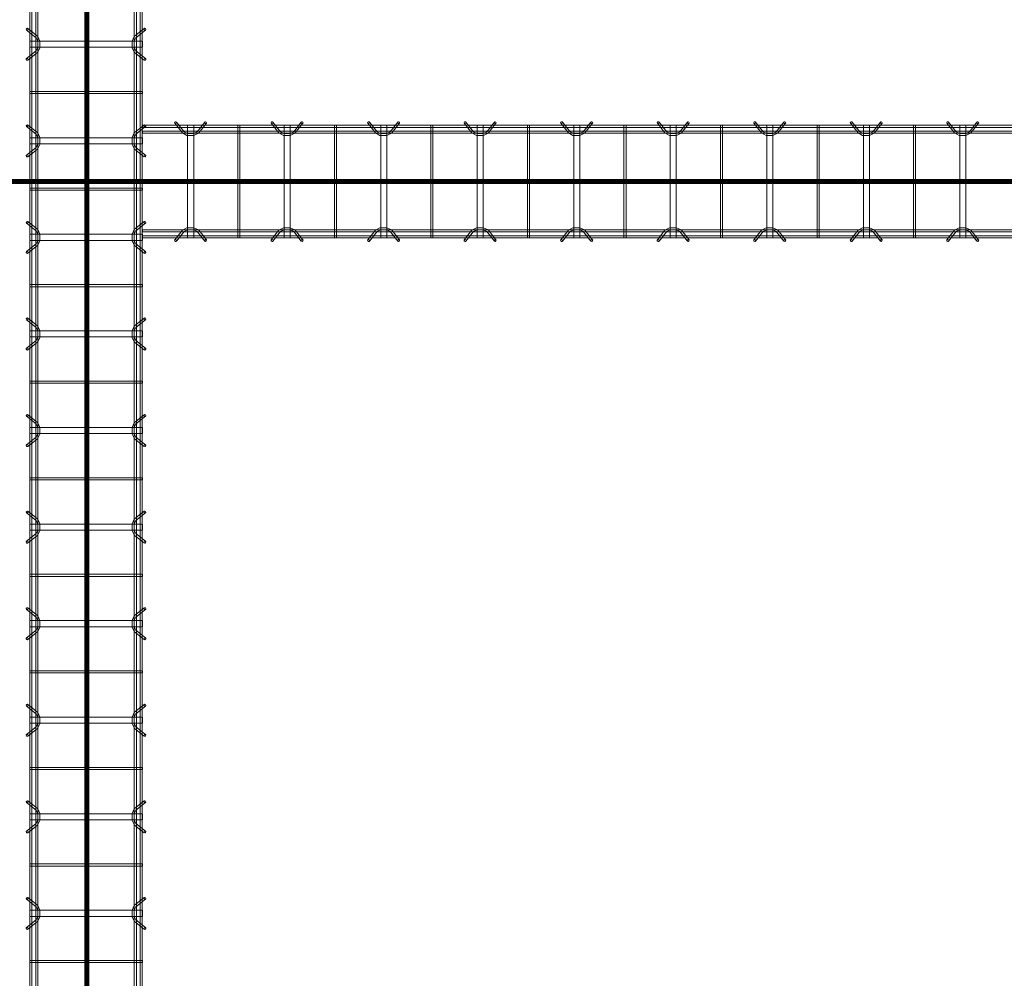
# Model space of a CAD drawing. Header units: inches. Extents: x -4136 to 1945, y -6639 to 12387.
# Tile 417 of 656: x -3326 to -3204, y 11183 to 11303. Entities that reach past the tile are written whole.
import ezdxf

# ---------------------------------------------------------------- set-up
doc = ezdxf.new("R2010")
doc.units = ezdxf.units.IN
doc.header["$MEASUREMENT"] = 0
doc.linetypes.add('Línea de rejilla', pattern=[0.875, 0.5, -0.125, 0.125, -0.125])
for name, color, linetype, lineweight in [('A-GENM', 7, 'Continuous', 9), ('S-BEAM', 7, 'Continuous', 9), ('S-GRID', 7, 'Continuous', 9)]:
    doc.layers.add(name, color=color, linetype=linetype, lineweight=lineweight)

# ---------------------------------------------------------------- blocks, each defined once
blk = doc.blocks.new('Dowel bar assembly - Dowel bar assembly-671876-SLAB ON GROUND JOINTS')
at = {"layer": 'S-BEAM', "color": 253, "true_color": 0xaaaaaa}
for p, q in [((1628, 1.98), (0, 1.98)), ((0, 1.72), (1628, 1.72)), ((1628, 1.25), (0, 1.25)), ((1283.87, 1.99), (1283.87, -12.01)), ((1284.13, 1.99), (1283.87, 1.99)), ((1283.87, 1.99), (1284.13, 1.99)), ((1284.13, -12.01), (1284.13, 1.99)), ((1288.02, 2.23), (1288.97, 1.03)), ((1289.18, 1.19), (1288.23, 2.39)), ((1289.62, 1.99), (1289.62, -12.01)), ((1290.38, 1.99), (1289.62, 1.99)), ((1289.62, 1.99), (1290.38, 1.99)), ((1290.38, -12.01), (1290.38, 1.99)), ((1291.76, 2.39), (1290.81, 1.19)), ((1291.01, 1.03), (1291.96, 2.23)), ((1295.87, 1.99), (1295.87, -12.01)), ((1296.13, 1.99), (1295.87, 1.99)), ((1295.87, 1.99), (1296.13, 1.99)), ((1296.13, -12.01), (1296.13, 1.99)), ((1300.02, 2.23), (1300.97, 1.03)), ((1301.18, 1.19), (1300.23, 2.39)), ((1301.62, 1.99), (1301.62, -12.01)), ((1302.38, 1.99), (1301.62, 1.99)), ((1301.62, 1.99), (1302.38, 1.99)), ((1302.38, -12.01), (1302.38, 1.99)), ((1303.76, 2.39), (1302.81, 1.19)), ((1303.01, 1.03), (1303.96, 2.23)), ((1307.87, 1.99), (1307.87, -12.01)), ((1308.13, 1.99), (1307.87, 1.99)), ((1307.87, 1.99), (1308.13, 1.99)), ((1308.13, -12.01), (1308.13, 1.99)), ((1312.02, 2.23), (1312.97, 1.03)), ((1313.18, 1.19), (1312.23, 2.39)), ((1313.62, 1.99), (1313.62, -12.01)), ((1314.38, 1.99), (1313.62, 1.99)), ((1313.62, 1.99), (1314.38, 1.99)), ((1314.38, -12.01), (1314.38, 1.99)), ((1315.76, 2.39), (1314.81, 1.19)), ((1315.01, 1.03), (1315.96, 2.23)), ((1319.87, 1.99), (1319.87, -12.01)), ((1320.13, 1.99), (1319.87, 1.99)), ((1319.87, 1.99), (1320.13, 1.99)), ((1320.13, -12.01), (1320.13, 1.99)), ((1324.02, 2.23), (1324.97, 1.03)), ((1325.18, 1.19), (1324.23, 2.39)), ((1325.62, 1.99), (1325.62, -12.01)), ((1326.38, 1.99), (1325.62, 1.99)), ((1325.62, 1.99), (1326.38, 1.99)), ((1326.38, -12.01), (1326.38, 1.99)), ((1327.76, 2.39), (1326.81, 1.19)), ((1327.01, 1.03), (1327.96, 2.23)), ((1331.87, 1.99), (1331.87, -12.01)), ((1332.13, 1.99), (1331.87, 1.99)), ((1331.87, 1.99), (1332.13, 1.99)), ((1332.13, -12.01), (1332.13, 1.99)), ((1336.02, 2.23), (1336.97, 1.03)), ((1337.18, 1.19), (1336.23, 2.39)), ((1337.62, 1.99), (1337.62, -12.01)), ((1338.38, 1.99), (1337.62, 1.99)), ((1337.62, 1.99), (1338.38, 1.99)), ((1338.38, -12.01), (1338.38, 1.99)), ((1339.76, 2.39), (1338.81, 1.19)), ((1339.01, 1.03), (1339.96, 2.23)), ((1343.87, 1.99), (1343.87, -12.01)), ((1344.13, 1.99), (1343.87, 1.99)), ((1343.87, 1.99), (1344.13, 1.99)), ((1344.13, -12.01), (1344.13, 1.99)), ((1348.02, 2.23), (1348.97, 1.03)), ((1349.18, 1.19), (1348.23, 2.39)), ((1349.62, 1.99), (1349.62, -12.01)), ((1350.38, 1.99), (1349.62, 1.99)), ((1349.62, 1.99), (1350.38, 1.99)), ((1350.38, -12.01), (1350.38, 1.99)), ((1351.76, 2.39), (1350.81, 1.19)), ((1351.01, 1.03), (1351.96, 2.23)), ((1355.87, 1.99), (1355.87, -12.01)), ((1356.13, 1.99), (1355.87, 1.99)), ((1355.87, 1.99), (1356.13, 1.99)), ((1356.13, -12.01), (1356.13, 1.99)), ((1360.02, 2.23), (1360.97, 1.03)), ((1361.18, 1.19), (1360.23, 2.39)), ((1361.62, 1.99), (1361.62, -12.01)), ((1362.38, 1.99), (1361.62, 1.99)), ((1361.62, 1.99), (1362.38, 1.99)), ((1362.38, -12.01), (1362.38, 1.99)), ((1363.76, 2.39), (1362.81, 1.19)), ((1363.01, 1.03), (1363.96, 2.23)), ((1367.87, 1.99), (1367.87, -12.01)), ((1368.13, 1.99), (1367.87, 1.99)), ((1367.87, 1.99), (1368.13, 1.99)), ((1368.13, -12.01), (1368.13, 1.99)), ((1372.02, 2.23), (1372.97, 1.03)), ((1373.18, 1.19), (1372.23, 2.39)), ((1373.62, 1.99), (1373.62, -12.01)), ((1374.38, 1.99), (1373.62, 1.99)), ((1373.62, 1.99), (1374.38, 1.99)), ((1374.38, -12.01), (1374.38, 1.99)), ((1375.76, 2.39), (1374.81, 1.19)), ((1375.01, 1.03), (1375.96, 2.23)), ((1379.87, 1.99), (1379.87, -12.01)), ((1380.13, 1.99), (1379.87, 1.99)), ((1379.87, 1.99), (1380.13, 1.99)), ((1380.13, -12.01), (1380.13, 1.99)), ((1384.02, 2.23), (1384.97, 1.03)), ((1385.18, 1.19), (1384.23, 2.39)), ((1385.62, 1.99), (1385.62, -12.01)), ((1386.38, 1.99), (1385.62, 1.99)), ((1385.62, 1.99), (1386.38, 1.99)), ((1386.38, -12.01), (1386.38, 1.99)), ((1387.76, 2.39), (1386.81, 1.19)), ((1387.01, 1.03), (1387.96, 2.23)), ((1391.87, 1.99), (1391.87, -12.01)), ((1392.13, 1.99), (1391.87, 1.99)), ((1391.87, 1.99), (1392.13, 1.99)), ((1392.13, -12.01), (1392.13, 1.99)), ((1396.02, 2.23), (1396.97, 1.03)), ((1397.18, 1.19), (1396.23, 2.39)), ((1397.62, 1.99), (1397.62, -12.01)), ((1398.38, 1.99), (1397.62, 1.99)), ((1397.62, 1.99), (1398.38, 1.99)), ((1398.38, -12.01), (1398.38, 1.99)), ((1399.76, 2.39), (1398.81, 1.19)), ((1399.01, 1.03), (1399.96, 2.23)), ((0, 0.99), (1628, 0.99)), ((1628, -11.01), (0, -11.01)), ((0, -11.27), (1628, -11.27)), ((1628, -11.74), (0, -11.74)), ((0, -12), (1628, -12)), ((1284.13, -12.01), (1283.87, -12.01)), ((1283.87, -12.01), (1284.13, -12.01)), ((1288.97, -11.05), (1288.02, -12.25)), ((1288.23, -12.41), (1289.18, -11.21)), ((1290.38, -12.01), (1289.62, -12.01)), ((1289.62, -12.01), (1290.38, -12.01)), ((1290.81, -11.21), (1291.76, -12.41)), ((1291.96, -12.25), (1291.01, -11.05)), ((1296.13, -12.01), (1295.87, -12.01)), ((1295.87, -12.01), (1296.13, -12.01)), ((1300.97, -11.05), (1300.02, -12.25)), ((1300.23, -12.41), (1301.18, -11.21)), ((1302.38, -12.01), (1301.62, -12.01)), ((1301.62, -12.01), (1302.38, -12.01)), ((1302.81, -11.21), (1303.76, -12.41)), ((1303.96, -12.25), (1303.01, -11.05)), ((1308.13, -12.01), (1307.87, -12.01)), ((1307.87, -12.01), (1308.13, -12.01)), ((1312.97, -11.05), (1312.02, -12.25)), ((1312.23, -12.41), (1313.18, -11.21)), ((1314.38, -12.01), (1313.62, -12.01)), ((1313.62, -12.01), (1314.38, -12.01)), ((1314.81, -11.21), (1315.76, -12.41)), ((1315.96, -12.25), (1315.01, -11.05)), ((1320.13, -12.01), (1319.87, -12.01)), ((1319.87, -12.01), (1320.13, -12.01)), ((1324.97, -11.05), (1324.02, -12.25)), ((1324.23, -12.41), (1325.18, -11.21)), ((1326.38, -12.01), (1325.62, -12.01)), ((1325.62, -12.01), (1326.38, -12.01)), ((1326.81, -11.21), (1327.76, -12.41)), ((1327.96, -12.25), (1327.01, -11.05)), ((1332.13, -12.01), (1331.87, -12.01)), ((1331.87, -12.01), (1332.13, -12.01)), ((1336.97, -11.05), (1336.02, -12.25)), ((1336.23, -12.41), (1337.18, -11.21)), ((1338.38, -12.01), (1337.62, -12.01)), ((1337.62, -12.01), (1338.38, -12.01)), ((1338.81, -11.21), (1339.76, -12.41)), ((1339.96, -12.25), (1339.01, -11.05)), ((1344.13, -12.01), (1343.87, -12.01)), ((1343.87, -12.01), (1344.13, -12.01)), ((1348.97, -11.05), (1348.02, -12.25)), ((1348.23, -12.41), (1349.18, -11.21)), ((1350.38, -12.01), (1349.62, -12.01)), ((1349.62, -12.01), (1350.38, -12.01)), ((1350.81, -11.21), (1351.76, -12.41)), ((1351.96, -12.25), (1351.01, -11.05)), ((1356.13, -12.01), (1355.87, -12.01)), ((1355.87, -12.01), (1356.13, -12.01)), ((1360.97, -11.05), (1360.02, -12.25)), ((1360.23, -12.41), (1361.18, -11.21)), ((1362.38, -12.01), (1361.62, -12.01)), ((1361.62, -12.01), (1362.38, -12.01)), ((1362.81, -11.21), (1363.76, -12.41)), ((1363.96, -12.25), (1363.01, -11.05)), ((1368.13, -12.01), (1367.87, -12.01)), ((1367.87, -12.01), (1368.13, -12.01)), ((1372.97, -11.05), (1372.02, -12.25)), ((1372.23, -12.41), (1373.18, -11.21)), ((1374.38, -12.01), (1373.62, -12.01)), ((1373.62, -12.01), (1374.38, -12.01)), ((1374.81, -11.21), (1375.76, -12.41)), ((1375.96, -12.25), (1375.01, -11.05)), ((1380.13, -12.01), (1379.87, -12.01)), ((1379.87, -12.01), (1380.13, -12.01)), ((1384.97, -11.05), (1384.02, -12.25)), ((1384.23, -12.41), (1385.18, -11.21)), ((1386.38, -12.01), (1385.62, -12.01)), ((1385.62, -12.01), (1386.38, -12.01)), ((1386.81, -11.21), (1387.76, -12.41)), ((1387.96, -12.25), (1387.01, -11.05)), ((1392.13, -12.01), (1391.87, -12.01)), ((1391.87, -12.01), (1392.13, -12.01)), ((1396.97, -11.05), (1396.02, -12.25)), ((1396.23, -12.41), (1397.18, -11.21)), ((1398.38, -12.01), (1397.62, -12.01)), ((1397.62, -12.01), (1398.38, -12.01)), ((1398.81, -11.21), (1399.76, -12.41)), ((1399.96, -12.25), (1399.01, -11.05))]:
    blk.add_line(p, q, dxfattribs=at)
at = {"layer": 'S-BEAM', "color": 253, "true_color": 0xaaaaaa, "flags": 128}
for points in [[(1288.97, 1.03), (1289.53, 0.73), (1290.39, 0.72), (1290.97, 0.99), (1291.01, 1.03)], [(1289.18, 1.19), (1289.62, 0.97), (1290.38, 0.98), (1290.81, 1.19)], [(1300.97, 1.03), (1301.53, 0.73), (1302.39, 0.72), (1302.97, 0.99), (1303.01, 1.03)], [(1301.18, 1.19), (1301.62, 0.97), (1302.38, 0.98), (1302.81, 1.19)], [(1312.97, 1.03), (1313.53, 0.73), (1314.39, 0.72), (1314.97, 0.99), (1315.01, 1.03)], [(1313.18, 1.19), (1313.62, 0.97), (1314.38, 0.98), (1314.81, 1.19)], [(1324.97, 1.03), (1325.53, 0.73), (1326.39, 0.72), (1326.97, 0.99), (1327.01, 1.03)], [(1325.18, 1.19), (1325.62, 0.97), (1326.38, 0.98), (1326.81, 1.19)], [(1336.97, 1.03), (1337.53, 0.73), (1338.39, 0.72), (1338.97, 0.99), (1339.01, 1.03)], [(1337.18, 1.19), (1337.62, 0.97), (1338.38, 0.98), (1338.81, 1.19)], [(1348.97, 1.03), (1349.53, 0.73), (1350.39, 0.72), (1350.97, 0.99), (1351.01, 1.03)], [(1349.18, 1.19), (1349.62, 0.97), (1350.38, 0.98), (1350.81, 1.19)], [(1360.97, 1.03), (1361.53, 0.73), (1362.39, 0.72), (1362.97, 0.99), (1363.01, 1.03)], [(1361.18, 1.19), (1361.62, 0.97), (1362.38, 0.98), (1362.81, 1.19)], [(1372.97, 1.03), (1373.53, 0.73), (1374.39, 0.72), (1374.97, 0.99), (1375.01, 1.03)], [(1373.18, 1.19), (1373.62, 0.97), (1374.38, 0.98), (1374.81, 1.19)], [(1384.97, 1.03), (1385.53, 0.73), (1386.39, 0.72), (1386.97, 0.99), (1387.01, 1.03)], [(1385.18, 1.19), (1385.62, 0.97), (1386.38, 0.98), (1386.81, 1.19)], [(1396.97, 1.03), (1397.53, 0.73), (1398.39, 0.72), (1398.97, 0.99), (1399.01, 1.03)], [(1397.18, 1.19), (1397.62, 0.97), (1398.38, 0.98), (1398.81, 1.19)], [(1288.97, -11.05), (1289.53, -10.75), (1290.39, -10.74), (1290.97, -11.01), (1291.01, -11.05)], [(1289.18, -11.21), (1289.62, -10.99), (1290.38, -11), (1290.81, -11.21)], [(1300.97, -11.05), (1301.53, -10.75), (1302.39, -10.74), (1302.97, -11.01), (1303.01, -11.05)], [(1301.18, -11.21), (1301.62, -10.99), (1302.38, -11), (1302.81, -11.21)], [(1312.97, -11.05), (1313.53, -10.75), (1314.39, -10.74), (1314.97, -11.01), (1315.01, -11.05)], [(1313.18, -11.21), (1313.62, -10.99), (1314.38, -11), (1314.81, -11.21)], [(1324.97, -11.05), (1325.53, -10.75), (1326.39, -10.74), (1326.97, -11.01), (1327.01, -11.05)], [(1325.18, -11.21), (1325.62, -10.99), (1326.38, -11), (1326.81, -11.21)], [(1336.97, -11.05), (1337.53, -10.75), (1338.39, -10.74), (1338.97, -11.01), (1339.01, -11.05)], [(1337.18, -11.21), (1337.62, -10.99), (1338.38, -11), (1338.81, -11.21)], [(1348.97, -11.05), (1349.53, -10.75), (1350.39, -10.74), (1350.97, -11.01), (1351.01, -11.05)], [(1349.18, -11.21), (1349.62, -10.99), (1350.38, -11), (1350.81, -11.21)], [(1360.97, -11.05), (1361.53, -10.75), (1362.39, -10.74), (1362.97, -11.01), (1363.01, -11.05)], [(1361.18, -11.21), (1361.62, -10.99), (1362.38, -11), (1362.81, -11.21)], [(1372.97, -11.05), (1373.53, -10.75), (1374.39, -10.74), (1374.97, -11.01), (1375.01, -11.05)], [(1373.18, -11.21), (1373.62, -10.99), (1374.38, -11), (1374.81, -11.21)], [(1384.97, -11.05), (1385.53, -10.75), (1386.39, -10.74), (1386.97, -11.01), (1387.01, -11.05)], [(1385.18, -11.21), (1385.62, -10.99), (1386.38, -11), (1386.81, -11.21)], [(1396.97, -11.05), (1397.53, -10.75), (1398.39, -10.74), (1398.97, -11.01), (1399.01, -11.05)], [(1397.18, -11.21), (1397.62, -10.99), (1398.38, -11), (1398.81, -11.21)]]:
    blk.add_lwpolyline(points, dxfattribs=at)
at = {"layer": 'S-BEAM', "color": 253, "true_color": 0xaaaaaa}
for centre, major_axis, start_param, end_param in [((1288.12, 2.31), (0.101, 0.08), 5.709265, 8.850858), ((1288.12, 2.31), (0.101, 0.08), 2.567673, 5.709265), ((1291.86, 2.31), (-0.101, 0.08), 3.715513, 6.857105), ((1291.86, 2.31), (-0.101, 0.08), 0.57392, 3.715513), ((1300.12, 2.31), (0.101, 0.08), 5.709265, 8.850858), ((1300.12, 2.31), (0.101, 0.08), 2.567673, 5.709265), ((1303.86, 2.31), (-0.101, 0.08), 3.715513, 6.857105), ((1303.86, 2.31), (-0.101, 0.08), 0.57392, 3.715513), ((1312.12, 2.31), (0.101, 0.08), 5.709265, 8.850858), ((1312.12, 2.31), (0.101, 0.08), 2.567673, 5.709265), ((1315.86, 2.31), (-0.101, 0.08), 3.715513, 6.857105), ((1315.86, 2.31), (-0.101, 0.08), 0.57392, 3.715513), ((1324.12, 2.31), (0.101, 0.08), 5.709265, 8.850858), ((1324.12, 2.31), (0.101, 0.08), 2.567673, 5.709265), ((1327.86, 2.31), (-0.101, 0.08), 3.715513, 6.857105), ((1327.86, 2.31), (-0.101, 0.08), 0.57392, 3.715513), ((1336.12, 2.31), (0.101, 0.08), 5.709265, 8.850858), ((1336.12, 2.31), (0.101, 0.08), 2.567673, 5.709265), ((1339.86, 2.31), (-0.101, 0.08), 3.715513, 6.857105), ((1339.86, 2.31), (-0.101, 0.08), 0.57392, 3.715513), ((1348.12, 2.31), (0.101, 0.08), 5.709265, 8.850858), ((1348.12, 2.31), (0.101, 0.08), 2.567673, 5.709265), ((1351.86, 2.31), (-0.101, 0.08), 3.715513, 6.857105), ((1351.86, 2.31), (-0.101, 0.08), 0.57392, 3.715513), ((1360.12, 2.31), (0.101, 0.08), 5.709265, 8.850858), ((1360.12, 2.31), (0.101, 0.08), 2.567673, 5.709265), ((1363.86, 2.31), (-0.101, 0.08), 3.715513, 6.857105), ((1363.86, 2.31), (-0.101, 0.08), 0.57392, 3.715513), ((1372.12, 2.31), (0.101, 0.08), 5.709265, 8.850858), ((1372.12, 2.31), (0.101, 0.08), 2.567673, 5.709265), ((1375.86, 2.31), (-0.101, 0.08), 3.715513, 6.857105), ((1375.86, 2.31), (-0.101, 0.08), 0.57392, 3.715513), ((1384.12, 2.31), (0.101, 0.08), 5.709265, 8.850858), ((1384.12, 2.31), (0.101, 0.08), 2.567673, 5.709265), ((1387.86, 2.31), (-0.101, 0.08), 3.715513, 6.857105), ((1387.86, 2.31), (-0.101, 0.08), 0.57392, 3.715513), ((1396.12, 2.31), (0.101, 0.08), 5.709265, 8.850858), ((1396.12, 2.31), (0.101, 0.08), 2.567673, 5.709265), ((1399.86, 2.31), (-0.101, 0.08), 3.715513, 6.857105), ((1399.86, 2.31), (-0.101, 0.08), 0.57392, 3.715513), ((1288.12, -12.33), (-0.101, 0.08), 3.715513, 6.857105), ((1291.86, -12.33), (0.101, 0.08), 5.709265, 8.850858), ((1300.12, -12.33), (-0.101, 0.08), 3.715513, 6.857105), ((1303.86, -12.33), (0.101, 0.08), 5.709265, 8.850858), ((1312.12, -12.33), (-0.101, 0.08), 3.715513, 6.857105), ((1315.86, -12.33), (0.101, 0.08), 5.709265, 8.850858), ((1324.12, -12.33), (-0.101, 0.08), 3.715513, 6.857105), ((1327.86, -12.33), (0.101, 0.08), 5.709265, 8.850858), ((1336.12, -12.33), (-0.101, 0.08), 3.715513, 6.857105), ((1339.86, -12.33), (0.101, 0.08), 5.709265, 8.850858), ((1348.12, -12.33), (-0.101, 0.08), 3.715513, 6.857105), ((1351.86, -12.33), (0.101, 0.08), 5.709265, 8.850858), ((1360.12, -12.33), (-0.101, 0.08), 3.715513, 6.857105), ((1363.86, -12.33), (0.101, 0.08), 5.709265, 8.850858), ((1372.12, -12.33), (-0.101, 0.08), 3.715513, 6.857105), ((1375.86, -12.33), (0.101, 0.08), 5.709265, 8.850858), ((1384.12, -12.33), (-0.101, 0.08), 3.715513, 6.857105), ((1387.86, -12.33), (0.101, 0.08), 5.709265, 8.850858), ((1396.12, -12.33), (-0.101, 0.08), 3.715513, 6.857105), ((1399.86, -12.33), (0.101, 0.08), 5.709265, 8.850858), ((1288.12, -12.33), (-0.101, 0.08), 0.57392, 3.715513), ((1291.86, -12.33), (0.101, 0.08), 2.567673, 5.709265), ((1300.12, -12.33), (-0.101, 0.08), 0.57392, 3.715513), ((1303.86, -12.33), (0.101, 0.08), 2.567673, 5.709265), ((1312.12, -12.33), (-0.101, 0.08), 0.57392, 3.715513), ((1315.86, -12.33), (0.101, 0.08), 2.567673, 5.709265), ((1324.12, -12.33), (-0.101, 0.08), 0.57392, 3.715513), ((1327.86, -12.33), (0.101, 0.08), 2.567673, 5.709265), ((1336.12, -12.33), (-0.101, 0.08), 0.57392, 3.715513), ((1339.86, -12.33), (0.101, 0.08), 2.567673, 5.709265), ((1348.12, -12.33), (-0.101, 0.08), 0.57392, 3.715513), ((1351.86, -12.33), (0.101, 0.08), 2.567673, 5.709265), ((1360.12, -12.33), (-0.101, 0.08), 0.57392, 3.715513), ((1363.86, -12.33), (0.101, 0.08), 2.567673, 5.709265), ((1372.12, -12.33), (-0.101, 0.08), 0.57392, 3.715513), ((1375.86, -12.33), (0.101, 0.08), 2.567673, 5.709265), ((1384.12, -12.33), (-0.101, 0.08), 0.57392, 3.715513), ((1387.86, -12.33), (0.101, 0.08), 2.567673, 5.709265), ((1396.12, -12.33), (-0.101, 0.08), 0.57392, 3.715513), ((1399.86, -12.33), (0.101, 0.08), 2.567673, 5.709265)]:
    blk.add_ellipse(centre, major_axis=major_axis, ratio=0.816528, start_param=start_param, end_param=end_param, dxfattribs=at)
blk = doc.blocks.new('Dowel bar assembly - Dowel bar assembly-675017-SLAB ON GROUND JOINTS')
at = {"layer": 'S-BEAM', "color": 253, "true_color": 0xaaaaaa}
for p, q in [((141.69, 1.98), (0, 1.98)), ((0, 1.98), (0, 1.72)), ((0, 1.72), (0, 1.98)), ((0, 1.72), (141.69, 1.72)), ((141.69, 1.25), (0, 1.25)), ((0, 0.99), (0, 1.25)), ((0, 1.25), (0, 0.99)), ((4.02, 2.23), (4.97, 1.03)), ((5.18, 1.19), (4.23, 2.39)), ((5.63, 1.99), (5.63, -12.01)), ((6.38, 1.99), (5.63, 1.99)), ((5.63, 1.99), (6.38, 1.99)), ((6.38, -12.01), (6.38, 1.99)), ((7.76, 2.39), (6.81, 1.19)), ((7.01, 1.03), (7.96, 2.23)), ((11.87, 1.99), (11.87, -12.01)), ((12.13, 1.99), (11.87, 1.99)), ((11.87, 1.99), (12.13, 1.99)), ((12.13, -12.01), (12.13, 1.99)), ((16.02, 2.23), (16.97, 1.03)), ((17.18, 1.19), (16.23, 2.39)), ((17.63, 1.99), (17.63, -12.01)), ((18.38, 1.99), (17.63, 1.99)), ((17.63, 1.99), (18.38, 1.99)), ((18.38, -12.01), (18.38, 1.99)), ((19.76, 2.39), (18.81, 1.19)), ((19.01, 1.03), (19.96, 2.23)), ((23.87, 1.99), (23.87, -12.01)), ((24.13, 1.99), (23.87, 1.99)), ((23.87, 1.99), (24.13, 1.99)), ((24.13, -12.01), (24.13, 1.99)), ((28.02, 2.23), (28.97, 1.03)), ((29.18, 1.19), (28.23, 2.39)), ((29.63, 1.99), (29.63, -12.01)), ((30.38, 1.99), (29.63, 1.99)), ((29.63, 1.99), (30.38, 1.99)), ((30.38, -12.01), (30.38, 1.99)), ((31.76, 2.39), (30.81, 1.19)), ((31.01, 1.03), (31.96, 2.23)), ((35.87, 1.99), (35.87, -12.01)), ((36.13, 1.99), (35.87, 1.99)), ((35.87, 1.99), (36.13, 1.99)), ((36.13, -12.01), (36.13, 1.99)), ((40.02, 2.23), (40.97, 1.03)), ((41.18, 1.19), (40.23, 2.39)), ((41.63, 1.99), (41.63, -12.01)), ((42.38, 1.99), (41.63, 1.99)), ((41.63, 1.99), (42.38, 1.99)), ((42.38, -12.01), (42.38, 1.99)), ((43.76, 2.39), (42.81, 1.19)), ((43.01, 1.03), (43.96, 2.23)), ((47.87, 1.99), (47.87, -12.01)), ((48.13, 1.99), (47.87, 1.99)), ((47.87, 1.99), (48.13, 1.99)), ((48.13, -12.01), (48.13, 1.99)), ((52.02, 2.23), (52.97, 1.03)), ((53.18, 1.19), (52.23, 2.39)), ((53.63, 1.99), (53.63, -12.01)), ((54.38, 1.99), (53.63, 1.99)), ((53.63, 1.99), (54.38, 1.99)), ((54.38, -12.01), (54.38, 1.99)), ((55.76, 2.39), (54.81, 1.19)), ((55.01, 1.03), (55.96, 2.23)), ((59.87, 1.99), (59.87, -12.01)), ((60.13, 1.99), (59.87, 1.99)), ((59.87, 1.99), (60.13, 1.99)), ((60.13, -12.01), (60.13, 1.99)), ((64.02, 2.23), (64.97, 1.03)), ((65.18, 1.19), (64.23, 2.39)), ((65.63, 1.99), (65.63, -12.01)), ((66.38, 1.99), (65.63, 1.99)), ((65.63, 1.99), (66.38, 1.99)), ((66.38, -12.01), (66.38, 1.99)), ((67.76, 2.39), (66.81, 1.19)), ((67.01, 1.03), (67.96, 2.23)), ((71.87, 1.99), (71.87, -12.01)), ((72.13, 1.99), (71.87, 1.99)), ((71.87, 1.99), (72.13, 1.99)), ((72.13, -12.01), (72.13, 1.99)), ((76.02, 2.23), (76.97, 1.03)), ((77.18, 1.19), (76.23, 2.39)), ((77.63, 1.99), (77.63, -12.01)), ((78.38, 1.99), (77.63, 1.99)), ((77.63, 1.99), (78.38, 1.99)), ((78.38, -12.01), (78.38, 1.99)), ((79.76, 2.39), (78.81, 1.19)), ((79.01, 1.03), (79.96, 2.23)), ((83.87, 1.99), (83.87, -12.01)), ((84.13, 1.99), (83.87, 1.99)), ((83.87, 1.99), (84.13, 1.99)), ((84.13, -12.01), (84.13, 1.99)), ((88.02, 2.23), (88.97, 1.03)), ((89.18, 1.19), (88.23, 2.39)), ((89.63, 1.99), (89.63, -12.01)), ((90.38, 1.99), (89.63, 1.99)), ((89.63, 1.99), (90.38, 1.99)), ((90.38, -12.01), (90.38, 1.99)), ((91.76, 2.39), (90.81, 1.19)), ((91.01, 1.03), (91.96, 2.23)), ((95.87, 1.99), (95.87, -12.01)), ((96.13, 1.99), (95.87, 1.99)), ((95.87, 1.99), (96.13, 1.99)), ((96.13, -12.01), (96.13, 1.99)), ((100.02, 2.23), (100.97, 1.03)), ((101.18, 1.19), (100.23, 2.39)), ((101.63, 1.99), (101.63, -12.01)), ((102.38, 1.99), (101.63, 1.99)), ((101.63, 1.99), (102.38, 1.99)), ((102.38, -12.01), (102.38, 1.99)), ((103.76, 2.39), (102.81, 1.19)), ((103.01, 1.03), (103.96, 2.23)), ((0, 0.99), (141.69, 0.99)), ((141.69, -11.01), (0, -11.01)), ((0, -11.27), (0, -11.01)), ((0, -11.01), (0, -11.27)), ((0, -11.27), (141.69, -11.27)), ((141.69, -11.74), (0, -11.74)), ((0, -12), (0, -11.74)), ((0, -11.74), (0, -12)), ((0, -12), (141.69, -12)), ((4.97, -11.05), (4.02, -12.25)), ((4.23, -12.41), (5.18, -11.21)), ((6.38, -12.01), (5.63, -12.01)), ((5.63, -12.01), (6.38, -12.01)), ((6.81, -11.21), (7.76, -12.41)), ((7.96, -12.25), (7.01, -11.05)), ((12.13, -12.01), (11.87, -12.01)), ((11.87, -12.01), (12.13, -12.01)), ((16.97, -11.05), (16.02, -12.25)), ((16.23, -12.41), (17.18, -11.21)), ((18.38, -12.01), (17.63, -12.01)), ((17.63, -12.01), (18.38, -12.01)), ((18.81, -11.21), (19.76, -12.41)), ((19.96, -12.25), (19.01, -11.05)), ((24.13, -12.01), (23.87, -12.01)), ((23.87, -12.01), (24.13, -12.01)), ((28.97, -11.05), (28.02, -12.25)), ((28.23, -12.41), (29.18, -11.21)), ((30.38, -12.01), (29.63, -12.01)), ((29.63, -12.01), (30.38, -12.01)), ((30.81, -11.21), (31.76, -12.41)), ((31.96, -12.25), (31.01, -11.05)), ((36.13, -12.01), (35.87, -12.01)), ((35.87, -12.01), (36.13, -12.01)), ((40.97, -11.05), (40.02, -12.25)), ((40.23, -12.41), (41.18, -11.21)), ((42.38, -12.01), (41.63, -12.01)), ((41.63, -12.01), (42.38, -12.01)), ((42.81, -11.21), (43.76, -12.41)), ((43.96, -12.25), (43.01, -11.05)), ((48.13, -12.01), (47.87, -12.01)), ((47.87, -12.01), (48.13, -12.01)), ((52.97, -11.05), (52.02, -12.25)), ((52.23, -12.41), (53.18, -11.21)), ((54.38, -12.01), (53.63, -12.01)), ((53.63, -12.01), (54.38, -12.01)), ((54.81, -11.21), (55.76, -12.41)), ((55.96, -12.25), (55.01, -11.05)), ((60.13, -12.01), (59.87, -12.01)), ((59.87, -12.01), (60.13, -12.01)), ((64.97, -11.05), (64.02, -12.25)), ((64.23, -12.41), (65.18, -11.21)), ((66.38, -12.01), (65.63, -12.01)), ((65.63, -12.01), (66.38, -12.01)), ((66.81, -11.21), (67.76, -12.41)), ((67.96, -12.25), (67.01, -11.05)), ((72.13, -12.01), (71.87, -12.01)), ((71.87, -12.01), (72.13, -12.01)), ((76.97, -11.05), (76.02, -12.25)), ((76.23, -12.41), (77.18, -11.21)), ((78.38, -12.01), (77.63, -12.01)), ((77.63, -12.01), (78.38, -12.01)), ((78.81, -11.21), (79.76, -12.41)), ((79.96, -12.25), (79.01, -11.05)), ((84.13, -12.01), (83.87, -12.01)), ((83.87, -12.01), (84.13, -12.01)), ((88.97, -11.05), (88.02, -12.25)), ((88.23, -12.41), (89.18, -11.21)), ((90.38, -12.01), (89.63, -12.01)), ((89.63, -12.01), (90.38, -12.01)), ((90.81, -11.21), (91.76, -12.41)), ((91.96, -12.25), (91.01, -11.05)), ((96.13, -12.01), (95.87, -12.01)), ((95.87, -12.01), (96.13, -12.01)), ((100.97, -11.05), (100.02, -12.25)), ((100.23, -12.41), (101.18, -11.21)), ((102.38, -12.01), (101.63, -12.01)), ((101.63, -12.01), (102.38, -12.01)), ((102.81, -11.21), (103.76, -12.41)), ((103.96, -12.25), (103.01, -11.05))]:
    blk.add_line(p, q, dxfattribs=at)
at = {"layer": 'S-BEAM', "color": 253, "true_color": 0xaaaaaa, "flags": 128}
for points in [[(4.97, 1.03), (5.53, 0.73), (6.39, 0.72), (6.97, 0.99), (7.01, 1.03)], [(5.18, 1.19), (5.62, 0.97), (6.38, 0.98), (6.81, 1.19)], [(16.97, 1.03), (17.53, 0.73), (18.39, 0.72), (18.97, 0.99), (19.01, 1.03)], [(17.18, 1.19), (17.62, 0.97), (18.38, 0.98), (18.81, 1.19)], [(28.97, 1.03), (29.53, 0.73), (30.39, 0.72), (30.97, 0.99), (31.01, 1.03)], [(29.18, 1.19), (29.62, 0.97), (30.38, 0.98), (30.81, 1.19)], [(40.97, 1.03), (41.53, 0.73), (42.39, 0.72), (42.97, 0.99), (43.01, 1.03)], [(41.18, 1.19), (41.62, 0.97), (42.38, 0.98), (42.81, 1.19)], [(52.97, 1.03), (53.53, 0.73), (54.39, 0.72), (54.97, 0.99), (55.01, 1.03)], [(53.18, 1.19), (53.62, 0.97), (54.38, 0.98), (54.81, 1.19)], [(64.97, 1.03), (65.53, 0.73), (66.39, 0.72), (66.97, 0.99), (67.01, 1.03)], [(65.18, 1.19), (65.62, 0.97), (66.38, 0.98), (66.81, 1.19)], [(76.97, 1.03), (77.53, 0.73), (78.39, 0.72), (78.97, 0.99), (79.01, 1.03)], [(77.18, 1.19), (77.62, 0.97), (78.38, 0.98), (78.81, 1.19)], [(88.97, 1.03), (89.53, 0.73), (90.39, 0.72), (90.97, 0.99), (91.01, 1.03)], [(89.18, 1.19), (89.62, 0.97), (90.38, 0.98), (90.81, 1.19)], [(100.97, 1.03), (101.53, 0.73), (102.39, 0.72), (102.97, 0.99), (103.01, 1.03)], [(101.18, 1.19), (101.62, 0.97), (102.38, 0.98), (102.81, 1.19)], [(4.97, -11.05), (5.53, -10.75), (6.39, -10.74), (6.97, -11.01), (7.01, -11.05)], [(5.18, -11.21), (5.62, -10.99), (6.38, -11), (6.81, -11.21)], [(16.97, -11.05), (17.53, -10.75), (18.39, -10.74), (18.97, -11.01), (19.01, -11.05)], [(17.18, -11.21), (17.62, -10.99), (18.38, -11), (18.81, -11.21)], [(28.97, -11.05), (29.53, -10.75), (30.39, -10.74), (30.97, -11.01), (31.01, -11.05)], [(29.18, -11.21), (29.62, -10.99), (30.38, -11), (30.81, -11.21)], [(40.97, -11.05), (41.53, -10.75), (42.39, -10.74), (42.97, -11.01), (43.01, -11.05)], [(41.18, -11.21), (41.62, -10.99), (42.38, -11), (42.81, -11.21)], [(52.97, -11.05), (53.53, -10.75), (54.39, -10.74), (54.97, -11.01), (55.01, -11.05)], [(53.18, -11.21), (53.62, -10.99), (54.38, -11), (54.81, -11.21)], [(64.97, -11.05), (65.53, -10.75), (66.39, -10.74), (66.97, -11.01), (67.01, -11.05)], [(65.18, -11.21), (65.62, -10.99), (66.38, -11), (66.81, -11.21)], [(76.97, -11.05), (77.53, -10.75), (78.39, -10.74), (78.97, -11.01), (79.01, -11.05)], [(77.18, -11.21), (77.62, -10.99), (78.38, -11), (78.81, -11.21)], [(88.97, -11.05), (89.53, -10.75), (90.39, -10.74), (90.97, -11.01), (91.01, -11.05)], [(89.18, -11.21), (89.62, -10.99), (90.38, -11), (90.81, -11.21)], [(100.97, -11.05), (101.53, -10.75), (102.39, -10.74), (102.97, -11.01), (103.01, -11.05)], [(101.18, -11.21), (101.62, -10.99), (102.38, -11), (102.81, -11.21)]]:
    blk.add_lwpolyline(points, dxfattribs=at)
at = {"layer": 'S-BEAM', "color": 253, "true_color": 0xaaaaaa}
for centre, major_axis, start_param, end_param in [((4.12, 2.31), (0.101, 0.08), 5.709265, 8.850858), ((4.12, 2.31), (0.101, 0.08), 2.567673, 5.709265), ((7.86, 2.31), (-0.101, 0.08), 3.715513, 6.857105), ((7.86, 2.31), (-0.101, 0.08), 0.57392, 3.715513), ((16.12, 2.31), (0.101, 0.08), 5.709265, 8.850858), ((16.12, 2.31), (0.101, 0.08), 2.567673, 5.709265), ((19.86, 2.31), (-0.101, 0.08), 3.715513, 6.857105), ((19.86, 2.31), (-0.101, 0.08), 0.57392, 3.715513), ((28.12, 2.31), (0.101, 0.08), 5.709265, 8.850858), ((28.12, 2.31), (0.101, 0.08), 2.567673, 5.709265), ((31.86, 2.31), (-0.101, 0.08), 3.715513, 6.857105), ((31.86, 2.31), (-0.101, 0.08), 0.57392, 3.715513), ((40.12, 2.31), (0.101, 0.08), 5.709265, 8.850858), ((40.12, 2.31), (0.101, 0.08), 2.567673, 5.709265), ((43.86, 2.31), (-0.101, 0.08), 3.715513, 6.857105), ((43.86, 2.31), (-0.101, 0.08), 0.57392, 3.715513), ((52.12, 2.31), (0.101, 0.08), 5.709265, 8.850858), ((52.12, 2.31), (0.101, 0.08), 2.567673, 5.709265), ((55.86, 2.31), (-0.101, 0.08), 3.715513, 6.857105), ((55.86, 2.31), (-0.101, 0.08), 0.57392, 3.715513), ((64.12, 2.31), (0.101, 0.08), 5.709265, 8.850858), ((64.12, 2.31), (0.101, 0.08), 2.567673, 5.709265), ((67.86, 2.31), (-0.101, 0.08), 3.715513, 6.857105), ((67.86, 2.31), (-0.101, 0.08), 0.57392, 3.715513), ((76.12, 2.31), (0.101, 0.08), 5.709265, 8.850858), ((76.12, 2.31), (0.101, 0.08), 2.567673, 5.709265), ((79.86, 2.31), (-0.101, 0.08), 3.715513, 6.857105), ((79.86, 2.31), (-0.101, 0.08), 0.57392, 3.715513), ((88.12, 2.31), (0.101, 0.08), 5.709265, 8.850858), ((88.12, 2.31), (0.101, 0.08), 2.567673, 5.709265), ((91.86, 2.31), (-0.101, 0.08), 3.715513, 6.857105), ((91.86, 2.31), (-0.101, 0.08), 0.57392, 3.715513), ((100.12, 2.31), (0.101, 0.08), 5.709265, 8.850858), ((100.12, 2.31), (0.101, 0.08), 2.567673, 5.709265), ((103.86, 2.31), (-0.101, 0.08), 3.715513, 6.857105), ((103.86, 2.31), (-0.101, 0.08), 0.57392, 3.715513), ((4.12, -12.33), (-0.101, 0.08), 3.715513, 6.857105), ((7.86, -12.33), (0.101, 0.08), 5.709265, 8.850858), ((16.12, -12.33), (-0.101, 0.08), 3.715513, 6.857105), ((19.86, -12.33), (0.101, 0.08), 5.709265, 8.850858), ((28.12, -12.33), (-0.101, 0.08), 3.715513, 6.857105), ((31.86, -12.33), (0.101, 0.08), 5.709265, 8.850858), ((40.12, -12.33), (-0.101, 0.08), 3.715513, 6.857105), ((43.86, -12.33), (0.101, 0.08), 5.709265, 8.850858), ((52.12, -12.33), (-0.101, 0.08), 3.715513, 6.857105), ((55.86, -12.33), (0.101, 0.08), 5.709265, 8.850858), ((64.12, -12.33), (-0.101, 0.08), 3.715513, 6.857105), ((67.86, -12.33), (0.101, 0.08), 5.709265, 8.850858), ((76.12, -12.33), (-0.101, 0.08), 3.715513, 6.857105), ((79.86, -12.33), (0.101, 0.08), 5.709265, 8.850858), ((88.12, -12.33), (-0.101, 0.08), 3.715513, 6.857105), ((91.86, -12.33), (0.101, 0.08), 5.709265, 8.850858), ((100.12, -12.33), (-0.101, 0.08), 3.715513, 6.857105), ((103.86, -12.33), (0.101, 0.08), 5.709265, 8.850858), ((4.12, -12.33), (-0.101, 0.08), 0.57392, 3.715513), ((7.86, -12.33), (0.101, 0.08), 2.567673, 5.709265), ((16.12, -12.33), (-0.101, 0.08), 0.57392, 3.715513), ((19.86, -12.33), (0.101, 0.08), 2.567673, 5.709265), ((28.12, -12.33), (-0.101, 0.08), 0.57392, 3.715513), ((31.86, -12.33), (0.101, 0.08), 2.567673, 5.709265), ((40.12, -12.33), (-0.101, 0.08), 0.57392, 3.715513), ((43.86, -12.33), (0.101, 0.08), 2.567673, 5.709265), ((52.12, -12.33), (-0.101, 0.08), 0.57392, 3.715513), ((55.86, -12.33), (0.101, 0.08), 2.567673, 5.709265), ((64.12, -12.33), (-0.101, 0.08), 0.57392, 3.715513), ((67.86, -12.33), (0.101, 0.08), 2.567673, 5.709265), ((76.12, -12.33), (-0.101, 0.08), 0.57392, 3.715513), ((79.86, -12.33), (0.101, 0.08), 2.567673, 5.709265), ((88.12, -12.33), (-0.101, 0.08), 0.57392, 3.715513), ((91.86, -12.33), (0.101, 0.08), 2.567673, 5.709265), ((100.12, -12.33), (-0.101, 0.08), 0.57392, 3.715513), ((103.86, -12.33), (0.101, 0.08), 2.567673, 5.709265)]:
    blk.add_ellipse(centre, major_axis=major_axis, ratio=0.816528, start_param=start_param, end_param=end_param, dxfattribs=at)

msp = doc.modelspace()

# ---------------------------------------------------------------- hatches: boundary and pattern name
at = {"layer": 'A-GENM', "true_color": 0x0000ff}
for points in [[(-3317.64972, 11535.1894), (-3317.64972, 9901.50436), (-3317.64972, 9901.1894), (-3318.07292, 9901.1894), (-3318.07292, 9901.50436), (-3318.07292, 11535.1894)], [(-3318.01315, 9901.1894), (-3318.01315, 9901.50436), (-3318.01315, 11535.1894), (-3317.61944, 11535.1894), (-3317.61944, 9901.50436), (-3317.61944, 9901.1894)], [(-3317.65125, 11535.1894), (-3317.65125, 9901.50436), (-3317.65125, 9901.1894), (-3317.99529, 9901.1894), (-3317.99529, 9901.50436), (-3317.99529, 11535.1894)], [(-3317.56436, 11535.1894), (-3317.56436, 9901.50436), (-3317.56436, 9901.1894), (-3317.98604, 9901.1894), (-3317.98604, 9901.50436), (-3317.98604, 11535.1894)], [(-3317.77286, 11535.1894), (-3317.77286, 9901.50436), (-3317.77286, 9901.1894), (-3317.85974, 9901.1894), (-3317.85974, 9901.50436), (-3317.85974, 11535.1894)], [(-3317.56284, 11535.1894), (-3317.56284, 9901.50436), (-3317.56284, 9901.1894), (-3317.77286, 9901.1894), (-3317.77286, 9901.50436), (-3317.77286, 11535.1894)], [(-3174.53564, 11282.69285), (-3174.67773, 11282.55075), (-3174.60982, 11282.48284), (-3460.90183, 11282.48284), (-3461.0811, 11282.66211), (-3461.0811, 11282.69285)], [(-3174.51868, 11282.26965), (-3461.02813, 11282.26965), (-3460.85839, 11282.4394), (-3461.0811, 11282.66211), (-3461.0811, 11282.69133), (-3174.53716, 11282.69133), (-3174.67773, 11282.55075), (-3174.51868, 11282.3917)], [(-3461.0811, 11282.18277), (-3461.0811, 11282.21669), (-3460.85839, 11282.4394), (-3461.02496, 11282.60597), (-3174.62252, 11282.60597), (-3174.67773, 11282.55075), (-3174.51868, 11282.3917), (-3174.51868, 11282.18277)], [(-3174.51868, 11282.24255), (-3461.05524, 11282.24255), (-3460.85839, 11282.4394), (-3460.96974, 11282.55075), (-3461.05524, 11282.63625), (-3174.59224, 11282.63625), (-3174.67773, 11282.55075), (-3174.51868, 11282.3917)], [(-3174.51868, 11282.26041), (-3461.03738, 11282.26041), (-3460.85839, 11282.4394), (-3461.02344, 11282.60445), (-3174.62404, 11282.60445), (-3174.67773, 11282.55075), (-3174.51868, 11282.3917)]]:
    msp.add_hatch(color=5, dxfattribs=at).paths.add_polyline_path(points, flags=0)
h = msp.add_hatch(color=5, dxfattribs=at)
edge = h.paths.add_edge_path(flags=0)
edge.add_line((-3174.51868, 11282.39596), (-3460.90183, 11282.39596))
edge.add_line((-3460.90183, 11282.39596), (-3460.85839, 11282.4394))
edge.add_line((-3460.85839, 11282.4394), (-3460.90183, 11282.48284))
edge.add_line((-3460.90183, 11282.48284), (-3174.60982, 11282.48284))
edge.add_line((-3174.60982, 11282.48284), (-3174.52081, 11282.39383))

# ---------------------------------------------------------------- linework, layer by layer
at = {"layer": 'A-GENM', "color": 5, "true_color": 0x0000ff}
for p, q in [((-3318.07292, 9901.50436), (-3318.07292, 11535.1894)), ((-3318.01315, 11535.1894), (-3318.01315, 9901.50436)), ((-3318.01315, 11535.1894), (-3318.01315, 9901.50436)), ((-3317.99529, 11535.1894), (-3317.99529, 9901.50436)), ((-3317.98604, 9901.50436), (-3317.98604, 11535.1894)), ((-3317.97378, 9901.50436), (-3317.97378, 11535.1894)), ((-3317.97378, 11535.1894), (-3317.97378, 9901.50436)), ((-3317.90841, 9901.50436), (-3317.90841, 11535.1894)), ((-3317.85974, 9901.50436), (-3317.85974, 11535.1894)), ((-3317.77286, 11535.1894), (-3317.77286, 9901.50436)), ((-3317.65882, 9901.50436), (-3317.65882, 11535.1894)), ((-3317.65882, 9901.50436), (-3317.65882, 11535.1894)), ((-3317.65125, 9901.50436), (-3317.65125, 11535.1894)), ((-3317.64972, 9901.50436), (-3317.64972, 11535.1894)), ((-3317.61944, 11535.1894), (-3317.61944, 9901.50436)), ((-3317.61944, 11535.1894), (-3317.61944, 9901.50436)), ((-3317.56436, 9901.50436), (-3317.56436, 11535.1894)), ((-3317.56284, 9901.50436), (-3317.56284, 11535.1894)), ((-3174.53564, 11282.69285), (-3461.0811, 11282.69285)), ((-3174.53716, 11282.69133), (-3461.0811, 11282.69133)), ((-3461.05524, 11282.63625), (-3174.59224, 11282.63625)), ((-3461.05524, 11282.63625), (-3174.59224, 11282.63625)), ((-3461.03738, 11282.26041), (-3174.51868, 11282.26041)), ((-3174.51868, 11282.26965), (-3461.02813, 11282.26965)), ((-3174.62252, 11282.60597), (-3461.02496, 11282.60597)), ((-3174.62404, 11282.60445), (-3461.02344, 11282.60445)), ((-3174.63161, 11282.59688), (-3461.01587, 11282.59688)), ((-3174.63161, 11282.59688), (-3461.01587, 11282.59688)), ((-3174.51868, 11282.28192), (-3461.01587, 11282.28192)), ((-3461.01587, 11282.28192), (-3174.51868, 11282.28192)), ((-3174.51868, 11282.34729), (-3460.9505, 11282.34729)), ((-3460.90183, 11282.48284), (-3174.60982, 11282.48284)), ((-3174.51868, 11282.39596), (-3460.90183, 11282.39596)), ((-3174.51868, 11282.18277), (-3461.0811, 11282.18277)), ((-3461.05524, 11282.24255), (-3174.51868, 11282.24255)), ((-3461.05524, 11282.24255), (-3174.51868, 11282.24255))]:
    msp.add_line(p, q, dxfattribs=at)
at = {"layer": 'S-GRID', "color": 253, "linetype": 'Línea de rejilla', "true_color": 0xaaaaaa}
msp.add_line((-1777.2452, 11282.4394), (-4038.05123, 11282.4394), dxfattribs=at)

# ---------------------------------------------------------------- block references
at = {"layer": 'S-BEAM', "color": 253, "true_color": 0xaaaaaa, "rotation": 89.99999999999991}
msp.add_blockref('Dowel bar assembly - Dowel bar assembly-671876-SLAB ON GROUND JOINTS', (-3322.92348, 9901.50636), dxfattribs=at)
at = {"layer": 'S-BEAM', "color": 253, "true_color": 0xaaaaaa}
msp.add_blockref('Dowel bar assembly - Dowel bar assembly-675017-SLAB ON GROUND JOINTS', (-3310.91329, 11287.44959), dxfattribs=at)

doc.saveas('drawing.dxf')
